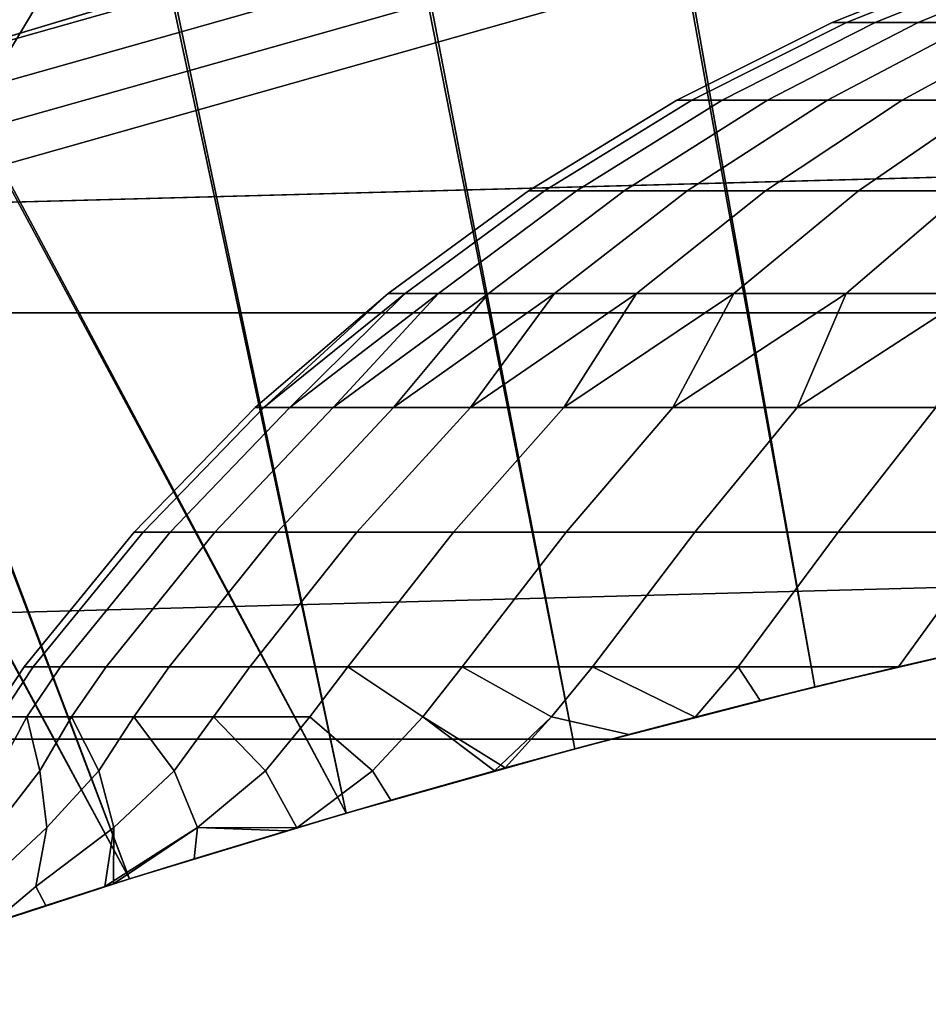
# Model space of a CAD drawing. Header units: metres. Extents: x -28 to 70, y -218 to 28.
# Tile 354 of 463: x -3.404 to -2.522, y 10.372 to 11.328. Entities that reach past the tile are written whole.
import ezdxf

# ---------------------------------------------------------------- set-up
doc = ezdxf.new("R2010")
doc.units = ezdxf.units.M
doc.layers.add('solid_10_261_432_XXX', color=7, linetype='CONTINUOUS')

msp = doc.modelspace()

# ---------------------------------------------------------------- linework, layer by layer
at = {"layer": 'solid_10_261_432_XXX'}
for points in [[(-24.216385, 13.031374, -5), (24.776649, 11.93179, -5), (25.28702, 10.80817, -5), (-24.776649, 11.93179, -5)], [(-24.776649, 11.93179, -5), (25.28702, 10.80817, -5), (25.74646, 9.662806, -5), (-25.28702, 10.80817, -5)], [(-3.265219, 11.547218, 194), (-2.945785, 11.632813, 194), (-2.87256, 11.341886, 194), (-3.493091, 11.16639, 194)], [(-3.58224, 11.452841, 194), (-3.265219, 11.547218, 194), (-3.493091, 11.16639, 194)], [(-2.522259, 11.544487, 209.586334), (-2.778055, 11.486298, 209.705109), (-2.632421, 10.680372, 209.817703), (-2.389071, 10.73743, 209.687149)], [(-2.519525, 11.545111, 217.414825), (-2.389071, 10.73743, 217.312851), (-2.632421, 10.680372, 217.182297), (-2.77522, 11.48697, 217.296326)], [(-2.917043, 11.519144, 193.937912), (-3.547178, 11.340959, 193.937912), (-3.537431, 11.309796, 193.959747), (-2.909028, 11.487492, 193.959747)], [(-2.909028, 11.487492, 193.959747), (-3.537431, 11.309796, 193.959747), (-3.526916, 11.276178, 193.977127), (-2.900381, 11.453345, 193.977127)], [(-2.778055, 11.486298, 209.705109), (-3.023707, 11.424129, 209.841217), (-2.865459, 10.62022, 209.9646), (-2.632421, 10.680372, 209.817703)], [(-2.77522, 11.48697, 217.296326), (-2.632421, 10.680372, 217.182297), (-2.865458, 10.62022, 217.0354), (-3.020875, 11.424848, 217.160477)], [(-2.900381, 11.453345, 193.977127), (-3.526916, 11.276178, 193.977127), (-3.515813, 11.24068, 193.989761), (-2.89125, 11.41729, 193.989761)], [(6.807615, 11.42569, 235.5), (-6.807526, 11.425742, 235.5), (-7.411349, 11.043635, 235.5)], [(7.411434, 11.043578, 235.5), (6.807615, 11.42569, 235.5), (-7.411349, 11.043635, 235.5)], [(-3.023707, 11.424129, 209.841217), (-3.258591, 11.358908, 209.994431), (-3.087488, 10.557817, 210.127518), (-2.865459, 10.62022, 209.9646)], [(-3.020875, 11.424848, 217.160477), (-2.865458, 10.62022, 217.0354), (-3.087488, 10.557817, 216.872482), (-3.255948, 11.359667, 217.007431)], [(-2.89125, 11.41729, 193.989761), (-3.515813, 11.24068, 193.989761), (-3.504313, 11.203911, 193.997437), (-2.881793, 11.379943, 193.997437)], [(-2.61574, 11.325299, 213.595596), (-2.601784, 11.325299, 213.78627), (-2.445972, 11.387705, 213.769135), (-2.459092, 11.387705, 213.589874)], [(-2.61574, 11.325299, 213.404404), (-2.61574, 11.325299, 213.595596), (-2.459092, 11.387705, 213.589874), (-2.459092, 11.387705, 213.410126)], [(-2.601784, 11.325299, 213.21373), (-2.61574, 11.325299, 213.404404), (-2.459092, 11.387705, 213.410126), (-2.445972, 11.387705, 213.230865)], [(-2.601784, 11.325299, 213.78627), (-2.573946, 11.325299, 213.975433), (-2.419801, 11.387705, 213.94696), (-2.445972, 11.387705, 213.769135)], [(-2.573946, 11.325299, 213.024567), (-2.601784, 11.325299, 213.21373), (-2.445972, 11.387705, 213.230865), (-2.419801, 11.387705, 213.05304)], [(-2.573946, 11.325299, 213.975433), (-2.532375, 11.325299, 214.162048), (-2.38072, 11.387705, 214.122406), (-2.419801, 11.387705, 213.94696)], [(-2.532375, 11.325299, 212.837952), (-2.573946, 11.325299, 213.024567), (-2.419801, 11.387705, 213.05304), (-2.38072, 11.387705, 212.877594)], [(-2.532375, 11.325299, 214.162048), (-2.477293, 11.325299, 214.345139), (-2.328937, 11.387705, 214.294525), (-2.38072, 11.387705, 214.122406)], [(-2.477293, 11.325299, 212.654861), (-2.532375, 11.325299, 212.837952), (-2.38072, 11.387705, 212.877594), (-2.328937, 11.387705, 212.705475)], [(-3.493091, 11.16639, 194), (-2.87256, 11.341886, 194), (-2.881793, 11.379943, 193.997437), (-3.504313, 11.203911, 193.997437)], [(-3.258591, 11.358908, 209.994431), (-3.481891, 11.291607, 210.164352), (-3.087488, 10.557817, 210.127518)], [(-3.451049, 11.330797, 210.127243), (-3.481891, 11.291607, 210.164352), (-3.258591, 11.358908, 209.994431)], [(-3.479542, 11.292368, 216.83757), (-3.255948, 11.359667, 217.007431), (-3.087488, 10.557817, 216.872482)], [(-3.451147, 11.330862, 216.872787), (-3.255948, 11.359667, 217.007431), (-3.479542, 11.292368, 216.83757)], [(-2.766573, 11.249904, 213.601105), (-2.751812, 11.249904, 213.80278), (-2.601784, 11.325299, 213.78627), (-2.61574, 11.325299, 213.595596)], [(-2.766573, 11.249904, 213.398895), (-2.766573, 11.249904, 213.601105), (-2.61574, 11.325299, 213.595596), (-2.61574, 11.325299, 213.404404)], [(-2.751812, 11.249904, 213.19722), (-2.766573, 11.249904, 213.398895), (-2.61574, 11.325299, 213.404404), (-2.601784, 11.325299, 213.21373)], [(-2.751812, 11.249904, 213.80278), (-2.722369, 11.249904, 214.002853), (-2.573946, 11.325299, 213.975433), (-2.601784, 11.325299, 213.78627)], [(-2.722369, 11.249904, 212.997147), (-2.751812, 11.249904, 213.19722), (-2.601784, 11.325299, 213.21373), (-2.573946, 11.325299, 213.024567)], [(-2.722369, 11.249904, 214.002853), (-2.678401, 11.249904, 214.200226), (-2.532375, 11.325299, 214.162048), (-2.573946, 11.325299, 213.975433)], [(-2.678401, 11.249904, 212.799774), (-2.722369, 11.249904, 212.997147), (-2.573946, 11.325299, 213.024567), (-2.532375, 11.325299, 212.837952)], [(-2.678401, 11.249904, 214.200226), (-2.620143, 11.249904, 214.393875), (-2.477293, 11.325299, 214.345139), (-2.532375, 11.325299, 214.162048)], [(-2.620143, 11.249904, 212.606125), (-2.678401, 11.249904, 212.799774), (-2.532375, 11.325299, 212.837952), (-2.477293, 11.325299, 212.654861)], [(-2.620143, 11.249904, 214.393875), (-2.547905, 11.249904, 214.582748), (-2.408993, 11.325299, 214.523712), (-2.477293, 11.325299, 214.345139)], [(-2.547905, 11.249904, 212.417252), (-2.620143, 11.249904, 212.606125), (-2.477293, 11.325299, 212.654861), (-2.408993, 11.325299, 212.476288)], [(-2.547905, 11.249904, 214.582748), (-2.462073, 11.249904, 214.765839), (-2.327841, 11.325299, 214.696823), (-2.408993, 11.325299, 214.523712)], [(-2.462073, 11.249904, 212.234161), (-2.547905, 11.249904, 212.417252), (-2.408993, 11.325299, 212.476288), (-2.327841, 11.325299, 212.303177)], [(-3.481891, 11.291607, 210.164352), (-3.58894, 11.257487, 210.255447), (-3.297828, 10.494013, 210.306137), (-3.087488, 10.557817, 210.127518)], [(-3.586754, 11.258224, 216.74649), (-3.479542, 11.292368, 216.83757), (-3.087488, 10.557817, 216.872482), (-3.297828, 10.494013, 216.693863)], [(-3.58894, 11.257487, 210.255447), (-3.692777, 11.223201, 210.35054), (-3.297828, 10.494013, 210.306137)], [(-3.690758, 11.223893, 216.651382), (-3.586754, 11.258224, 216.74649), (-3.297828, 10.494013, 216.693863)], [(-2.91052, 11.162055, 213.606369), (-2.894991, 11.162055, 213.818542), (-2.751812, 11.249904, 213.80278), (-2.766573, 11.249904, 213.601105)], [(-2.91052, 11.162055, 213.393631), (-2.91052, 11.162055, 213.606369), (-2.766573, 11.249904, 213.601105), (-2.766573, 11.249904, 213.398895)], [(-2.894991, 11.162055, 213.181458), (-2.91052, 11.162055, 213.393631), (-2.766573, 11.249904, 213.398895), (-2.751812, 11.249904, 213.19722)], [(-2.894991, 11.162055, 213.818542), (-2.864016, 11.162055, 214.029007), (-2.722369, 11.249904, 214.002853), (-2.751812, 11.249904, 213.80278)], [(-2.864016, 11.162055, 212.970993), (-2.894991, 11.162055, 213.181458), (-2.751812, 11.249904, 213.19722), (-2.722369, 11.249904, 212.997147)], [(-2.864016, 11.162055, 214.029007), (-2.81776, 11.162055, 214.236664), (-2.678401, 11.249904, 214.200226), (-2.722369, 11.249904, 214.002853)], [(-2.81776, 11.162055, 212.763336), (-2.864016, 11.162055, 212.970993), (-2.722369, 11.249904, 212.997147), (-2.678401, 11.249904, 212.799774)], [(-2.81776, 11.162055, 214.236664), (-2.756471, 11.162055, 214.440384), (-2.620143, 11.249904, 214.393875), (-2.678401, 11.249904, 214.200226)], [(-2.756471, 11.162055, 212.559616), (-2.81776, 11.162055, 212.763336), (-2.678401, 11.249904, 212.799774), (-2.620143, 11.249904, 212.606125)], [(-2.756471, 11.162055, 214.440384), (-2.680474, 11.162055, 214.639084), (-2.547905, 11.249904, 214.582748), (-2.620143, 11.249904, 214.393875)], [(-2.680474, 11.162055, 212.360916), (-2.756471, 11.162055, 212.559616), (-2.620143, 11.249904, 212.606125), (-2.547905, 11.249904, 212.417252)], [(-2.680474, 11.162055, 214.639084), (-2.590176, 11.162055, 214.831696), (-2.462073, 11.249904, 214.765839), (-2.547905, 11.249904, 214.582748)], [(-2.590176, 11.162055, 212.168304), (-2.680474, 11.162055, 212.360916), (-2.547905, 11.249904, 212.417252), (-2.462073, 11.249904, 212.234161)], [(-2.590176, 11.162055, 214.831696), (-2.486058, 11.162055, 215.017212), (-2.363104, 11.249904, 214.942184), (-2.462073, 11.249904, 214.765839)], [(-2.486058, 11.162055, 211.982788), (-2.590176, 11.162055, 212.168304), (-2.462073, 11.249904, 212.234161), (-2.363104, 11.249904, 212.057816)], [(-3.692777, 11.223201, 210.35054), (-3.793315, 11.188885, 210.44957), (-3.495652, 10.429781, 210.499924), (-3.297828, 10.494013, 210.306137)], [(-3.791471, 11.189526, 216.552322), (-3.690758, 11.223893, 216.651382), (-3.297828, 10.494013, 216.693863), (-3.495652, 10.429781, 216.500076)], [(-2.91052, 11.162055, 213.393631), (-2.894991, 11.162055, 213.181458), (-3.0303, 11.062378, 213.166565), (-3.046555, 11.062378, 213.388657)], [(-2.91052, 11.162055, 213.606369), (-2.91052, 11.162055, 213.393631), (-3.046555, 11.062378, 213.388657), (-3.046555, 11.062378, 213.611343)], [(-2.894991, 11.162055, 213.818542), (-2.91052, 11.162055, 213.606369), (-3.046555, 11.062378, 213.611343), (-3.0303, 11.062378, 213.833435)], [(-2.894991, 11.162055, 213.181458), (-2.864016, 11.162055, 212.970993), (-2.997878, 11.062378, 212.946259), (-3.0303, 11.062378, 213.166565)], [(-2.864016, 11.162055, 214.029007), (-2.894991, 11.162055, 213.818542), (-3.0303, 11.062378, 213.833435), (-2.997878, 11.062378, 214.053741)], [(-2.864016, 11.162055, 212.970993), (-2.81776, 11.162055, 212.763336), (-2.94946, 11.062378, 212.728912), (-2.997878, 11.062378, 212.946259)], [(-2.81776, 11.162055, 214.236664), (-2.864016, 11.162055, 214.029007), (-2.997878, 11.062378, 214.053741), (-2.94946, 11.062378, 214.271088)], [(-2.81776, 11.162055, 212.763336), (-2.756471, 11.162055, 212.559616), (-2.885306, 11.062378, 212.515671), (-2.94946, 11.062378, 212.728912)], [(-2.756471, 11.162055, 214.440384), (-2.81776, 11.162055, 214.236664), (-2.94946, 11.062378, 214.271088), (-2.885306, 11.062378, 214.484329)], [(-2.756471, 11.162055, 212.559616), (-2.680474, 11.162055, 212.360916), (-2.805757, 11.062378, 212.307678), (-2.885306, 11.062378, 212.515671)], [(-2.680474, 11.162055, 214.639084), (-2.756471, 11.162055, 214.440384), (-2.885306, 11.062378, 214.484329), (-2.805757, 11.062378, 214.692322)], [(-2.680474, 11.162055, 212.360916), (-2.590176, 11.162055, 212.168304), (-2.711238, 11.062378, 212.106049), (-2.805757, 11.062378, 212.307678)], [(-2.590176, 11.162055, 214.831696), (-2.680474, 11.162055, 214.639084), (-2.805757, 11.062378, 214.692322), (-2.711238, 11.062378, 214.893951)], [(-2.590176, 11.162055, 212.168304), (-2.486058, 11.162055, 211.982788), (-2.602254, 11.062378, 211.911865), (-2.711238, 11.062378, 212.106049)], [(-2.486058, 11.162055, 215.017212), (-2.590176, 11.162055, 214.831696), (-2.711238, 11.062378, 214.893951), (-2.602254, 11.062378, 215.088135)], [(-2.486058, 11.162055, 211.982788), (-2.368676, 11.162055, 211.805359), (-2.479386, 11.062378, 211.726151), (-2.602254, 11.062378, 211.911865)], [(-2.368676, 11.162055, 215.194641), (-2.486058, 11.162055, 215.017212), (-2.602254, 11.062378, 215.088135), (-2.479386, 11.062378, 215.273849)], [(-3.0303, 11.062378, 213.166565), (-3.167375, 10.951583, 213.268433), (-3.175829, 10.951583, 213.5), (-3.046555, 11.062378, 213.388657)], [(-3.046555, 11.062378, 213.388657), (-3.175829, 10.951583, 213.5), (-3.167375, 10.951583, 213.731567), (-3.046555, 11.062378, 213.611343)], [(-2.997878, 11.062378, 212.946259), (-3.142058, 10.951583, 213.038086), (-3.167375, 10.951583, 213.268433), (-3.0303, 11.062378, 213.166565)], [(-3.046555, 11.062378, 213.611343), (-3.167375, 10.951583, 213.731567), (-3.142058, 10.951583, 213.961914), (-3.0303, 11.062378, 213.833435)], [(-2.94946, 11.062378, 212.728912), (-3.100013, 10.951583, 212.810211), (-3.142058, 10.951583, 213.038086), (-2.997878, 11.062378, 212.946259)], [(-3.0303, 11.062378, 213.833435), (-3.142058, 10.951583, 213.961914), (-3.100013, 10.951583, 214.189789), (-2.997878, 11.062378, 214.053741)], [(-2.885306, 11.062378, 212.515671), (-3.041464, 10.951583, 212.585999), (-3.100013, 10.951583, 212.810211), (-2.94946, 11.062378, 212.728912)], [(-2.997878, 11.062378, 214.053741), (-3.100013, 10.951583, 214.189789), (-3.041464, 10.951583, 214.414001), (-2.94946, 11.062378, 214.271088)], [(-2.805757, 11.062378, 212.307678), (-2.966722, 10.951583, 212.366669), (-3.041464, 10.951583, 212.585999), (-2.885306, 11.062378, 212.515671)], [(-2.94946, 11.062378, 214.271088), (-3.041464, 10.951583, 214.414001), (-2.966722, 10.951583, 214.633331), (-2.885306, 11.062378, 214.484329)], [(-2.711238, 11.062378, 212.106049), (-2.876186, 10.951583, 212.153351), (-2.966722, 10.951583, 212.366669), (-2.805757, 11.062378, 212.307678)], [(-2.885306, 11.062378, 214.484329), (-2.966722, 10.951583, 214.633331), (-2.876186, 10.951583, 214.846649), (-2.805757, 11.062378, 214.692322)], [(-2.602254, 11.062378, 211.911865), (-2.770337, 10.951583, 211.94722), (-2.876186, 10.951583, 212.153351), (-2.711238, 11.062378, 212.106049)], [(-2.805757, 11.062378, 214.692322), (-2.876186, 10.951583, 214.846649), (-2.770337, 10.951583, 215.05278), (-2.711238, 11.062378, 214.893951)], [(-2.479386, 11.062378, 211.726151), (-2.649739, 10.951583, 211.749344), (-2.770337, 10.951583, 211.94722), (-2.602254, 11.062378, 211.911865)], [(-2.711238, 11.062378, 214.893951), (-2.770337, 10.951583, 215.05278), (-2.649739, 10.951583, 215.250656), (-2.602254, 11.062378, 215.088135)], [(-2.343289, 11.062378, 211.549896), (-2.515033, 10.951583, 211.560806), (-2.649739, 10.951583, 211.749344), (-2.479386, 11.062378, 211.726151)], [(-2.602254, 11.062378, 215.088135), (-2.649739, 10.951583, 215.250656), (-2.515033, 10.951583, 215.439194), (-2.479386, 11.062378, 215.273849)], [(7.411434, 11.043578, 235.5), (-7.411349, 11.043635, 235.5), (-7.993793, 10.629641, 235.5)], [(7.993875, 10.62958, 235.5), (7.411434, 11.043578, 235.5), (-7.993793, 10.629641, 235.5)], [(-3.175829, 10.951583, 213.5), (-3.167375, 10.951583, 213.268433), (-3.284536, 10.830459, 213.260193), (-3.293278, 10.830459, 213.5)], [(-3.167375, 10.951583, 213.731567), (-3.175829, 10.951583, 213.5), (-3.293278, 10.830459, 213.5), (-3.284536, 10.830459, 213.739807)], [(-3.142058, 10.951583, 213.038086), (-3.258353, 10.830459, 213.021652), (-3.284536, 10.830459, 213.260193), (-3.167375, 10.951583, 213.268433)], [(-3.142058, 10.951583, 213.961914), (-3.167375, 10.951583, 213.731567), (-3.284536, 10.830459, 213.739807), (-3.258353, 10.830459, 213.978348)], [(-3.100013, 10.951583, 212.810211), (-3.21487, 10.830459, 212.78566), (-3.258353, 10.830459, 213.021652), (-3.142058, 10.951583, 213.038086)], [(-3.100013, 10.951583, 214.189789), (-3.142058, 10.951583, 213.961914), (-3.258353, 10.830459, 213.978348), (-3.21487, 10.830459, 214.21434)], [(-3.041464, 10.951583, 212.585999), (-3.154318, 10.830459, 212.553452), (-3.21487, 10.830459, 212.78566), (-3.100013, 10.951583, 212.810211)], [(-3.041464, 10.951583, 214.414001), (-3.100013, 10.951583, 214.189789), (-3.21487, 10.830459, 214.21434), (-3.154318, 10.830459, 214.446548)], [(-2.966722, 10.951583, 212.366669), (-3.077018, 10.830459, 212.326263), (-3.154318, 10.830459, 212.553452), (-3.041464, 10.951583, 212.585999)], [(-2.966722, 10.951583, 214.633331), (-3.041464, 10.951583, 214.414001), (-3.154318, 10.830459, 214.446548), (-3.077018, 10.830459, 214.673737)], [(-2.876186, 10.951583, 212.153351), (-2.983379, 10.830459, 212.105316), (-3.077018, 10.830459, 212.326263), (-2.966722, 10.951583, 212.366669)], [(-2.876186, 10.951583, 214.846649), (-2.966722, 10.951583, 214.633331), (-3.077018, 10.830459, 214.673737), (-2.983379, 10.830459, 214.894684)], [(-2.770337, 10.951583, 211.94722), (-2.873901, 10.830459, 211.891785), (-2.983379, 10.830459, 212.105316), (-2.876186, 10.951583, 212.153351)], [(-2.770337, 10.951583, 215.05278), (-2.876186, 10.951583, 214.846649), (-2.983379, 10.830459, 214.894684), (-2.873901, 10.830459, 215.108215)], [(-2.649739, 10.951583, 211.749344), (-2.749163, 10.830459, 211.686768), (-2.873901, 10.830459, 211.891785), (-2.770337, 10.951583, 211.94722)], [(-2.649739, 10.951583, 215.250656), (-2.770337, 10.951583, 215.05278), (-2.873901, 10.830459, 215.108215), (-2.749163, 10.830459, 215.313232)], [(-2.515033, 10.951583, 211.560806), (-2.609829, 10.830459, 211.491394), (-2.749163, 10.830459, 211.686768), (-2.649739, 10.951583, 211.749344)], [(-2.515033, 10.951583, 215.439194), (-2.649739, 10.951583, 215.250656), (-2.749163, 10.830459, 215.313232), (-2.609829, 10.830459, 215.508606)], [(-2.366938, 10.951583, 211.382568), (-2.456637, 10.830459, 211.306686), (-2.609829, 10.830459, 211.491394), (-2.515033, 10.951583, 211.560806)], [(-2.366938, 10.951583, 215.617432), (-2.515033, 10.951583, 215.439194), (-2.609829, 10.830459, 215.508606), (-2.456637, 10.830459, 215.693314)], [(-3.39114, 10.7, 213.2547), (-3.4, 10.7, 213.5), (-3.293278, 10.830459, 213.5), (-3.284536, 10.830459, 213.260193)], [(-3.4, 10.7, 213.5), (-3.39114, 10.7, 213.7453), (-3.284536, 10.830459, 213.739807), (-3.293278, 10.830459, 213.5)], [(-3.39114, 10.7, 213.2547), (-3.284536, 10.830459, 213.260193), (-3.258353, 10.830459, 213.021652), (-3.364606, 10.7, 213.010696)], [(-3.39114, 10.7, 213.7453), (-3.364606, 10.7, 213.989304), (-3.258353, 10.830459, 213.978348), (-3.284536, 10.830459, 213.739807)], [(-3.364606, 10.7, 213.010696), (-3.258353, 10.830459, 213.021652), (-3.21487, 10.830459, 212.78566), (-3.320537, 10.7, 212.769226)], [(-3.364606, 10.7, 213.989304), (-3.320537, 10.7, 214.230774), (-3.21487, 10.830459, 214.21434), (-3.258353, 10.830459, 213.978348)], [(-3.320537, 10.7, 212.769226), (-3.21487, 10.830459, 212.78566), (-3.154318, 10.830459, 212.553452), (-3.259162, 10.7, 212.53157)], [(-3.320537, 10.7, 214.230774), (-3.259162, 10.7, 214.46843), (-3.154318, 10.830459, 214.446548), (-3.21487, 10.830459, 214.21434)], [(-3.259162, 10.7, 212.53157), (-3.154318, 10.830459, 212.553452), (-3.077018, 10.830459, 212.326263), (-3.180802, 10.7, 212.298965)], [(-3.259162, 10.7, 214.46843), (-3.180802, 10.7, 214.701035), (-3.077018, 10.830459, 214.673737), (-3.154318, 10.830459, 214.446548)], [(-3.180802, 10.7, 212.298965), (-3.077018, 10.830459, 212.326263), (-2.983379, 10.830459, 212.105316), (-3.085864, 10.7, 212.072601)], [(-3.180802, 10.7, 214.701035), (-3.085863, 10.7, 214.927399), (-2.983379, 10.830459, 214.894684), (-3.077018, 10.830459, 214.673737)], [(-3.085864, 10.7, 212.072601), (-2.983379, 10.830459, 212.105316), (-2.873901, 10.830459, 211.891785), (-2.974843, 10.7, 211.853699)], [(-3.085863, 10.7, 214.927399), (-2.974843, 10.7, 215.146301), (-2.873901, 10.830459, 215.108215), (-2.983379, 10.830459, 214.894684)], [(-2.974843, 10.7, 211.853699), (-2.873901, 10.830459, 211.891785), (-2.749163, 10.830459, 211.686768), (-2.848318, 10.7, 211.643372)], [(-2.974843, 10.7, 215.146301), (-2.848317, 10.7, 215.356628), (-2.749163, 10.830459, 215.313232), (-2.873901, 10.830459, 215.108215)], [(-2.848318, 10.7, 211.643372), (-2.749163, 10.830459, 211.686768), (-2.609829, 10.830459, 211.491394), (-2.706948, 10.7, 211.442719)], [(-2.848317, 10.7, 215.356628), (-2.706948, 10.7, 215.557281), (-2.609829, 10.830459, 215.508606), (-2.749163, 10.830459, 215.313232)], [(-2.706948, 10.7, 211.442719), (-2.609829, 10.830459, 211.491394), (-2.456637, 10.830459, 211.306686), (-2.55147, 10.7, 211.252777)], [(-2.706948, 10.7, 215.557281), (-2.55147, 10.7, 215.747223), (-2.456637, 10.830459, 215.693314), (-2.609829, 10.830459, 215.508606)], [(-2.290402, 10.830459, 211.133621), (-2.377201, 10.740061, 211.112503), (-2.55147, 10.7, 211.252777), (-2.456637, 10.830459, 211.306686)], [(-2.55147, 10.7, 215.747223), (-2.377203, 10.740061, 215.887482), (-2.290402, 10.830459, 215.866379), (-2.456637, 10.830459, 215.693314)], [(-25.28702, 10.80817, -5), (25.74646, 9.662806, -5), (26.154049, 8.497979, -5), (-25.74646, 9.662806, -5)], [(-2.632421, 10.680372, 209.817703), (-2.55147, 10.7, 211.252777), (-2.377201, 10.740061, 211.112503), (-2.389071, 10.73743, 209.687149)], [(-2.632421, 10.680372, 217.182297), (-2.389071, 10.73743, 217.312851), (-2.377203, 10.740061, 215.887482), (-2.55147, 10.7, 215.747223)], [(-3.432272, 10.651278, 213.5), (-3.423542, 10.651278, 213.744644), (-3.39114, 10.7, 213.7453), (-3.4, 10.7, 213.5)], [(-3.423542, 10.651278, 213.255356), (-3.432272, 10.651278, 213.5), (-3.4, 10.7, 213.5), (-3.39114, 10.7, 213.2547)], [(-3.423542, 10.651278, 213.744644), (-3.397397, 10.651278, 213.988052), (-3.364606, 10.7, 213.989304), (-3.39114, 10.7, 213.7453)], [(-3.423542, 10.651278, 213.255356), (-3.39114, 10.7, 213.2547), (-3.364606, 10.7, 213.010696), (-3.397397, 10.651278, 213.011948)], [(-3.397397, 10.651278, 213.988052), (-3.353968, 10.651278, 214.228958), (-3.320537, 10.7, 214.230774), (-3.364606, 10.7, 213.989304)], [(-3.397397, 10.651278, 213.011948), (-3.364606, 10.7, 213.010696), (-3.320537, 10.7, 212.769226), (-3.353968, 10.651278, 212.771042)], [(-3.353968, 10.651278, 214.228958), (-3.293479, 10.651278, 214.466171), (-3.259162, 10.7, 214.46843), (-3.320537, 10.7, 214.230774)], [(-3.353968, 10.651278, 212.771042), (-3.320537, 10.7, 212.769226), (-3.259162, 10.7, 212.53157), (-3.293479, 10.651278, 212.533829)], [(-3.293479, 10.651278, 214.466171), (-3.216235, 10.651278, 214.698471), (-3.180802, 10.7, 214.701035), (-3.259162, 10.7, 214.46843)], [(-3.293479, 10.651278, 212.533829), (-3.259162, 10.7, 212.53157), (-3.180802, 10.7, 212.298965), (-3.216235, 10.651278, 212.301529)], [(-3.216235, 10.651278, 214.698471), (-3.12263, 10.651278, 214.924667), (-3.085863, 10.7, 214.927399), (-3.180802, 10.7, 214.701035)], [(-3.216235, 10.651278, 212.301529), (-3.180802, 10.7, 212.298965), (-3.085864, 10.7, 212.072601), (-3.12263, 10.651278, 212.075333)], [(-3.062044, 10.598909, 215.108322), (-3.013141, 10.651278, 215.143616), (-3.085863, 10.7, 214.927399), (-3.12263, 10.651278, 214.924667)], [(-3.062044, 10.598909, 211.891678), (-3.12263, 10.651278, 212.075333), (-3.085864, 10.7, 212.072601), (-3.013141, 10.651278, 211.856384)], [(-3.013141, 10.651278, 211.856384), (-3.085864, 10.7, 212.072601), (-2.974843, 10.7, 211.853699)], [(-3.013141, 10.651278, 215.143616), (-2.974843, 10.7, 215.146301), (-3.085863, 10.7, 214.927399)], [(-2.933128, 10.601734, 215.330597), (-2.888324, 10.651278, 215.354202), (-2.974843, 10.7, 215.146301), (-3.013141, 10.651278, 215.143616)], [(-2.943645, 10.598819, 211.683945), (-3.013141, 10.651278, 211.856384), (-2.974843, 10.7, 211.853699), (-2.888324, 10.651278, 211.645798)], [(-2.888324, 10.651278, 215.354202), (-2.848317, 10.7, 215.356628), (-2.974843, 10.7, 215.146301)], [(-2.888324, 10.651278, 211.645798), (-2.974843, 10.7, 211.853699), (-2.848318, 10.7, 211.643372)], [(-2.813223, 10.63418, 215.482819), (-2.748596, 10.651067, 215.555862), (-2.848317, 10.7, 215.356628), (-2.888324, 10.651278, 215.354202)], [(-2.813224, 10.634179, 211.517181), (-2.888324, 10.651278, 211.645798), (-2.848318, 10.7, 211.643372), (-2.748596, 10.651067, 211.444138)], [(-2.865459, 10.62022, 209.9646), (-2.685512, 10.667147, 211.378082), (-2.55147, 10.7, 211.252777), (-2.632421, 10.680372, 209.817703)], [(-2.748596, 10.651067, 211.444138), (-2.848318, 10.7, 211.643372), (-2.706948, 10.7, 211.442719)], [(-2.748596, 10.651067, 215.555862), (-2.706948, 10.7, 215.557281), (-2.848317, 10.7, 215.356628)], [(-2.748596, 10.651067, 215.555862), (-2.685512, 10.667147, 215.621918), (-2.706948, 10.7, 215.557281)], [(-2.685512, 10.667147, 211.378082), (-2.748596, 10.651067, 211.444138), (-2.706948, 10.7, 211.442719)], [(-2.685512, 10.667147, 211.378082), (-2.706948, 10.7, 211.442719), (-2.55147, 10.7, 211.252777)], [(-2.685512, 10.667147, 215.621918), (-2.55147, 10.7, 215.747223), (-2.706948, 10.7, 215.557281)], [(-2.632421, 10.680372, 217.182297), (-2.55147, 10.7, 215.747223), (-2.685512, 10.667147, 215.621918)], [(-2.865458, 10.62022, 217.0354), (-2.632421, 10.680372, 217.182297), (-2.748596, 10.651067, 215.555862), (-2.813223, 10.63418, 215.482819)], [(-2.632421, 10.680372, 217.182297), (-2.685512, 10.667147, 215.621918), (-2.748596, 10.651067, 215.555862)], [(-2.865459, 10.62022, 209.9646), (-2.748596, 10.651067, 211.444138), (-2.685512, 10.667147, 211.378082)], [(-3.45048, 10.598909, 213.738785), (-3.425763, 10.598909, 213.976425), (-3.397397, 10.651278, 213.988052), (-3.423542, 10.651278, 213.744644)], [(-3.45048, 10.598909, 213.261215), (-3.423542, 10.651278, 213.255356), (-3.397397, 10.651278, 213.011948), (-3.425763, 10.598909, 213.023575)], [(-3.427345, 10.5438, 214.096558), (-3.3847, 10.598909, 214.211777), (-3.397397, 10.651278, 213.988052), (-3.425763, 10.598909, 213.976425)], [(-3.427345, 10.5438, 212.903442), (-3.425763, 10.598909, 213.023575), (-3.397397, 10.651278, 213.011948), (-3.3847, 10.598909, 212.788223)], [(-3.3847, 10.598909, 214.211777), (-3.353968, 10.651278, 214.228958), (-3.397397, 10.651278, 213.988052)], [(-3.3847, 10.598909, 212.788223), (-3.397397, 10.651278, 213.011948), (-3.353968, 10.651278, 212.771042)], [(-3.378116, 10.5438, 214.331207), (-3.327485, 10.598909, 214.443756), (-3.353968, 10.651278, 214.228958), (-3.3847, 10.598909, 214.211777)], [(-3.378116, 10.5438, 212.668793), (-3.3847, 10.598909, 212.788223), (-3.353968, 10.651278, 212.771042), (-3.327485, 10.598909, 212.556244)], [(-3.327485, 10.598909, 214.443756), (-3.293479, 10.651278, 214.466171), (-3.353968, 10.651278, 214.228958)], [(-3.327485, 10.598909, 212.556244), (-3.353968, 10.651278, 212.771042), (-3.293479, 10.651278, 212.533829)], [(-3.312841, 10.5438, 214.561905), (-3.254393, 10.598909, 214.671219), (-3.293479, 10.651278, 214.466171), (-3.327485, 10.598909, 214.443756)], [(-3.312841, 10.5438, 212.438095), (-3.327485, 10.598909, 212.556244), (-3.293479, 10.651278, 212.533829), (-3.254393, 10.598909, 212.328781)], [(-3.254393, 10.598909, 214.671219), (-3.216235, 10.651278, 214.698471), (-3.293479, 10.651278, 214.466171)], [(-3.254393, 10.598909, 212.328781), (-3.293479, 10.651278, 212.533829), (-3.216235, 10.651278, 212.301529)], [(-3.231831, 10.5438, 214.787567), (-3.165772, 10.598909, 214.893097), (-3.216235, 10.651278, 214.698471), (-3.254393, 10.598909, 214.671219)], [(-3.231831, 10.5438, 212.212433), (-3.254393, 10.598909, 212.328781), (-3.216235, 10.651278, 212.301529), (-3.165772, 10.598909, 212.106903)], [(-3.165772, 10.598909, 214.893097), (-3.12263, 10.651278, 214.924667), (-3.216235, 10.651278, 214.698471)], [(-3.165772, 10.598909, 212.106903), (-3.216235, 10.651278, 212.301529), (-3.12263, 10.651278, 212.075333)], [(-3.135408, 10.543681, 215.007324), (-3.062044, 10.598909, 215.108322), (-3.12263, 10.651278, 214.924667), (-3.165772, 10.598909, 214.893097)], [(-3.135408, 10.543681, 211.992676), (-3.165772, 10.598909, 212.106903), (-3.12263, 10.651278, 212.075333), (-3.062044, 10.598909, 211.891678)], [(-3.044077, 10.570411, 215.165802), (-2.943645, 10.598819, 215.316055), (-3.013141, 10.651278, 215.143616), (-3.062044, 10.598909, 215.108322)], [(-3.044078, 10.570411, 211.834198), (-3.062044, 10.598909, 211.891678), (-3.013141, 10.651278, 211.856384), (-2.943645, 10.598819, 211.683945)], [(-2.943645, 10.598819, 215.316055), (-2.933128, 10.601734, 215.330597), (-3.013141, 10.651278, 215.143616)], [(-2.933129, 10.601733, 211.669403), (-2.943645, 10.598819, 211.683945), (-2.888324, 10.651278, 211.645798)], [(-2.813224, 10.634179, 211.517181), (-2.933129, 10.601733, 211.669403), (-2.888324, 10.651278, 211.645798)], [(-2.933128, 10.601734, 215.330597), (-2.813223, 10.63418, 215.482819), (-2.888324, 10.651278, 215.354202)], [(-2.865459, 10.62022, 209.9646), (-2.813224, 10.634179, 211.517181), (-2.748596, 10.651067, 211.444138)], [(7.993875, 10.62958, 235.5), (-7.993793, 10.629641, 235.5), (-8.553132, 10.184985, 235.5)], [(8.553211, 10.184919, 235.5), (7.993875, 10.62958, 235.5), (-8.553132, 10.184985, 235.5)], [(-3.087488, 10.557817, 210.127518), (-2.933129, 10.601733, 211.669403), (-2.813224, 10.634179, 211.517181), (-2.865459, 10.62022, 209.9646)], [(-2.865458, 10.62022, 217.0354), (-2.813223, 10.63418, 215.482819), (-2.933128, 10.601734, 215.330597)], [(-3.087488, 10.557817, 216.872482), (-2.865458, 10.62022, 217.0354), (-2.943645, 10.598819, 215.316055), (-3.044077, 10.570411, 215.165802)], [(-2.865458, 10.62022, 217.0354), (-2.933128, 10.601734, 215.330597), (-2.943645, 10.598819, 215.316055)], [(-3.087488, 10.557817, 210.127518), (-2.943645, 10.598819, 211.683945), (-2.933129, 10.601733, 211.669403)], [(-3.43941, 10.486712, 214.106201), (-3.378116, 10.5438, 214.331207), (-3.3847, 10.598909, 214.211777), (-3.427345, 10.5438, 214.096558)], [(-3.43941, 10.486712, 212.893799), (-3.427345, 10.5438, 212.903442), (-3.3847, 10.598909, 212.788223), (-3.378116, 10.5438, 212.668793)], [(-3.38877, 10.486712, 214.344543), (-3.312841, 10.5438, 214.561905), (-3.327485, 10.598909, 214.443756), (-3.378116, 10.5438, 214.331207)], [(-3.38877, 10.486712, 212.655457), (-3.378116, 10.5438, 212.668793), (-3.327485, 10.598909, 212.556244), (-3.312841, 10.5438, 212.438095)], [(-3.321592, 10.486516, 212.42099), (-3.312841, 10.5438, 212.438095), (-3.254393, 10.598909, 212.328781), (-3.231831, 10.5438, 212.212433)], [(-3.313324, 10.489132, 214.602676), (-3.231831, 10.5438, 214.787567), (-3.254393, 10.598909, 214.671219), (-3.312841, 10.5438, 214.561905)], [(-3.235097, 10.513522, 212.198868), (-3.231831, 10.5438, 212.212433), (-3.165772, 10.598909, 212.106903), (-3.135408, 10.543681, 211.992676)], [(-3.231831, 10.5438, 214.787567), (-3.135408, 10.543681, 215.007324), (-3.165772, 10.598909, 214.893097)], [(-3.135408, 10.543681, 215.007324), (-3.044077, 10.570411, 215.165802), (-3.062044, 10.598909, 215.108322)], [(-3.044078, 10.570411, 211.834198), (-3.135408, 10.543681, 211.992676), (-3.062044, 10.598909, 211.891678)], [(-3.087488, 10.557817, 210.127518), (-3.044078, 10.570411, 211.834198), (-2.943645, 10.598819, 211.683945)], [(-3.297828, 10.494013, 210.306137), (-3.135408, 10.543681, 211.992676), (-3.044078, 10.570411, 211.834198), (-3.087488, 10.557817, 210.127518)], [(-3.087488, 10.557817, 216.872482), (-3.044077, 10.570411, 215.165802), (-3.135408, 10.543681, 215.007324)], [(-3.297828, 10.494013, 216.693863), (-3.087488, 10.557817, 216.872482), (-3.14503, 10.540815, 214.989136), (-3.235097, 10.513522, 214.801132)], [(-3.087488, 10.557817, 216.872482), (-3.135408, 10.543681, 215.007324), (-3.14503, 10.540815, 214.989136)], [(-3.430851, 10.451281, 214.178833), (-3.38877, 10.486712, 214.344543), (-3.378116, 10.5438, 214.331207), (-3.43941, 10.486712, 214.106201)], [(-3.430851, 10.451281, 212.821167), (-3.43941, 10.486712, 212.893799), (-3.378116, 10.5438, 212.668793), (-3.38877, 10.486712, 212.655457)], [(-3.378849, 10.468208, 214.394791), (-3.321592, 10.486516, 214.57901), (-3.312841, 10.5438, 214.561905), (-3.38877, 10.486712, 214.344543)], [(-3.378848, 10.468208, 212.605194), (-3.38877, 10.486712, 212.655457), (-3.312841, 10.5438, 212.438095), (-3.321592, 10.486516, 212.42099)], [(-3.321592, 10.486516, 214.57901), (-3.313324, 10.489132, 214.602676), (-3.312841, 10.5438, 214.561905)], [(-3.313324, 10.489132, 212.397324), (-3.321592, 10.486516, 212.42099), (-3.231831, 10.5438, 212.212433)], [(-3.313324, 10.489132, 214.602676), (-3.235097, 10.513522, 214.801132), (-3.231831, 10.5438, 214.787567)], [(-3.235097, 10.513522, 212.198868), (-3.313324, 10.489132, 212.397324), (-3.231831, 10.5438, 212.212433)], [(-3.297828, 10.494013, 210.306137), (-3.14503, 10.540815, 212.010864), (-3.135408, 10.543681, 211.992676)], [(-3.235097, 10.513522, 214.801132), (-3.14503, 10.540815, 214.989136), (-3.231831, 10.5438, 214.787567)], [(-3.14503, 10.540815, 212.010864), (-3.235097, 10.513522, 212.198868), (-3.135408, 10.543681, 211.992676)], [(-3.14503, 10.540815, 214.989136), (-3.135408, 10.543681, 215.007324), (-3.231831, 10.5438, 214.787567)], [(-3.297828, 10.494013, 210.306137), (-3.235097, 10.513522, 212.198868), (-3.14503, 10.540815, 212.010864)], [(-3.495652, 10.429781, 210.499924), (-3.313324, 10.489132, 212.397324), (-3.235097, 10.513522, 212.198868), (-3.297828, 10.494013, 210.306137)], [(-3.297828, 10.494013, 216.693863), (-3.235097, 10.513522, 214.801132), (-3.313324, 10.489132, 214.602676)], [(-3.495652, 10.429781, 216.500076), (-3.297828, 10.494013, 216.693863), (-3.4686, 10.438813, 213.95636), (-3.491499, 10.431176, 213.72937)], [(-3.495652, 10.429781, 210.499924), (-3.321592, 10.486516, 212.42099), (-3.313324, 10.489132, 212.397324)], [(-3.495652, 10.429781, 210.499924), (-3.378848, 10.468208, 212.605194), (-3.321592, 10.486516, 212.42099)], [(-3.297828, 10.494013, 216.693863), (-3.430851, 10.451281, 214.178833), (-3.4686, 10.438813, 213.95636)], [(-3.297828, 10.494013, 216.693863), (-3.378849, 10.468208, 214.394791), (-3.430851, 10.451281, 214.178833)], [(-3.430851, 10.451281, 214.178833), (-3.378849, 10.468208, 214.394791), (-3.38877, 10.486712, 214.344543)], [(-3.378848, 10.468208, 212.605194), (-3.430851, 10.451281, 212.821167), (-3.38877, 10.486712, 212.655457)], [(-3.297828, 10.494013, 216.693863), (-3.321592, 10.486516, 214.57901), (-3.378849, 10.468208, 214.394791)], [(-3.297828, 10.494013, 216.693863), (-3.313324, 10.489132, 214.602676), (-3.321592, 10.486516, 214.57901)], [(-3.495652, 10.429781, 210.499924), (-3.430851, 10.451281, 212.821167), (-3.378848, 10.468208, 212.605194)]]:
    msp.add_3dface(points, dxfattribs=at)

doc.saveas('drawing.dxf')
